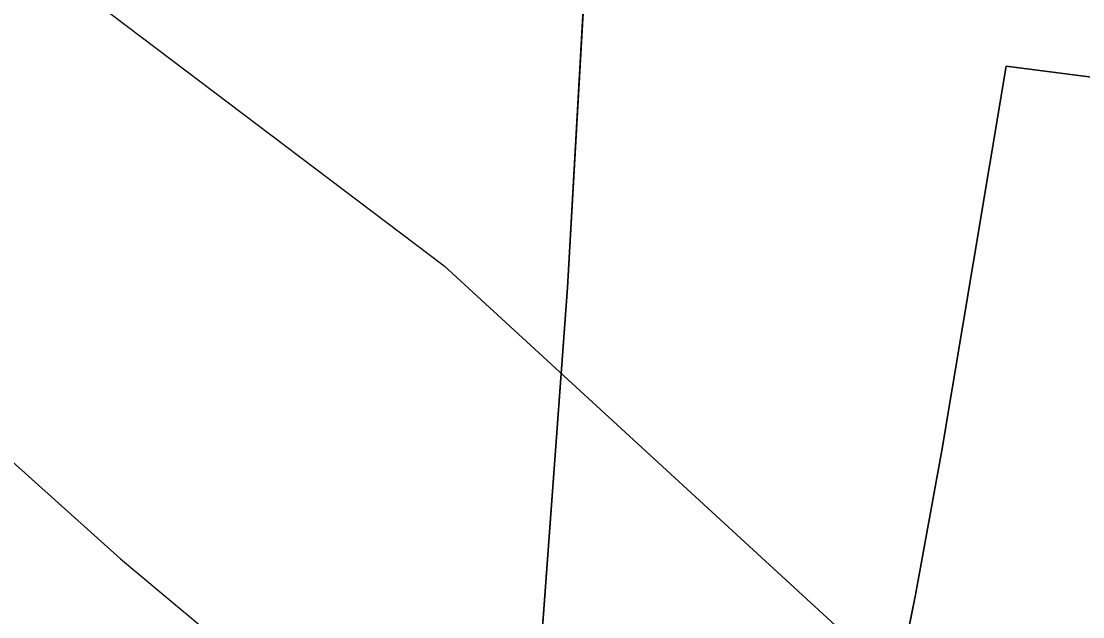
# Model space of a CAD drawing. Extents: x -662620 to -656370, y -1067090 to -1062990.
# Drawn here: x -659017.7 to -658890.8, y -1064261.1 to -1064189.9 of the extents above; entities that cross this region are included whole.
import ezdxf

# ---------------------------------------------------------------- set-up
doc = ezdxf.new("R2010")
doc.units = 0
for name, color, linetype in [('HRANICE_KATASTRÁLNÍHO_ÚZEMÍ', 7, 'Continuous'), ('OBVOD_PÚ', 7, 'Continuous'), ('ORNÁ_PŮDA_-_STÁVAJÍCÍ', 7, 'Continuous'), ('OVOCNÝ_SAD_-_STÁVAJÍCÍ', 7, 'Continuous'), ('VRSTEVNICE_ZÁKLADNÍ', 7, 'Continuous')]:
    doc.layers.add(name, color=color, linetype=linetype)

msp = doc.modelspace()

# ---------------------------------------------------------------- linework, layer by layer
at = {"layer": 'HRANICE_KATASTRÁLNÍHO_ÚZEMÍ'}
msp.add_lwpolyline([(-658940.46, -1063768.97), (-658918.85, -1063871.97), (-658918.18, -1063903.17), (-658919.18, -1063931.41), (-658922.36, -1063959.98), (-658925.19, -1063984.38), (-658940.02, -1064096.45), (-658945.09, -1064135.07), (-658950.18, -1064181.84), (-658952.46, -1064221.72), (-658956.55, -1064277.57), (-658960.21, -1064298.93), (-658971.82, -1064331.2), (-658982.2, -1064356.3), (-658983.17, -1064358.33), (-658997.81, -1064350.13), (-659046.41, -1064322.39), (-659087.8, -1064298.44), (-659152.67, -1064262.33)], dxfattribs=at)
at = {"layer": 'OBVOD_PÚ'}
for points in [[(-658950.18, -1064181.84), (-658952.46, -1064221.72)], [(-658952.46, -1064221.72), (-658956.55, -1064277.57)]]:
    msp.add_lwpolyline(points, dxfattribs=at)
at = {"layer": 'ORNÁ_PŮDA_-_STÁVAJÍCÍ'}
for p, q in [((-658952.46, -1064221.72), (-658950.18, -1064181.84)), ((-658900, -1064195.27), (-658903.94, -1064218.87)), ((-658889.46, -1064196.64), (-658900, -1064195.27)), ((-658903.94, -1064218.87), (-658907.71, -1064241.21)), ((-658956.55, -1064277.57), (-658952.46, -1064221.72)), ((-658907.71, -1064241.21), (-658910.84, -1064258.48)), ((-658910.84, -1064258.48), (-658914.87, -1064278.59))]:
    msp.add_line(p, q, dxfattribs=at)
msp.add_lwpolyline([(-658889.46, -1064196.64), (-658900, -1064195.27), (-658903.94, -1064218.87), (-658907.71, -1064241.21), (-658910.84, -1064258.48), (-658914.87, -1064278.59), (-658918.76, -1064295.5), (-658921.08, -1064305.32), (-658923.54, -1064316.91), (-658927.58, -1064330.79), (-658930.74, -1064341.24), (-658934.88, -1064354.69), (-658939.67, -1064368.06), (-658943.62, -1064377.93), (-658950.35, -1064374.1), (-658962.33, -1064367.68), (-658976.82, -1064358.54), (-658982.2, -1064356.3), (-658971.82, -1064331.2), (-658960.21, -1064298.93), (-658956.55, -1064277.57), (-658952.46, -1064221.72), (-658950.18, -1064181.84)], dxfattribs=at)
at = {"layer": 'OVOCNÝ_SAD_-_STÁVAJÍCÍ'}
for p, q in [((-658903.94, -1064218.87), (-658900, -1064195.27)), ((-658900, -1064195.27), (-658889.46, -1064196.64)), ((-658907.71, -1064241.21), (-658903.94, -1064218.87)), ((-658910.84, -1064258.48), (-658907.71, -1064241.21)), ((-658914.87, -1064278.59), (-658910.84, -1064258.48))]:
    msp.add_line(p, q, dxfattribs=at)
msp.add_lwpolyline([(-658851.73, -1064206.94), (-658851.73, -1064214.48), (-658852.6, -1064225.54), (-658853.17, -1064240.52), (-658853.44, -1064262.26), (-658853.68, -1064277.5), (-658855.3, -1064293.39), (-658857.61, -1064310.37), (-658860.53, -1064313.79), (-658877.58, -1064308.49), (-658884.91, -1064306.16), (-658886.8, -1064305.55), (-658918.77, -1064295.52), (-658918.76, -1064295.5), (-658914.87, -1064278.59), (-658910.84, -1064258.48), (-658907.71, -1064241.21), (-658903.94, -1064218.87), (-658900, -1064195.27), (-658889.46, -1064196.64), (-658878.14, -1064199.53), (-658864.19, -1064203.52)], close=True, dxfattribs=at)
at = {"layer": 'VRSTEVNICE_ZÁKLADNÍ'}
for points in [[(-659015.34, -1064182.7), (-658967.17, -1064219.15), (-658910.57, -1064271.17), (-658894.84, -1064282.61), (-658886.27, -1064287.9), (-658877.69, -1064292.19), (-658863.97, -1064297.62), (-658849.17, -1064302.15)], [(-659015.34, -1064182.7), (-658967.17, -1064219.15), (-658910.57, -1064271.17), (-658894.84, -1064282.61), (-658886.27, -1064287.9), (-658877.69, -1064292.19), (-658863.97, -1064297.62), (-658849.17, -1064302.15)], [(-659075.37, -1064185.56), (-659059.5, -1064203.42), (-659029.49, -1064233.01), (-659005.9, -1064254.16), (-658988.61, -1064268.6), (-658942.3, -1064310.34), (-658933.15, -1064316.77), (-658922.86, -1064322.77), (-658914.28, -1064326.77), (-658904.23, -1064330.12)], [(-659075.37, -1064185.56), (-659059.5, -1064203.42), (-659029.49, -1064233.01), (-659005.9, -1064254.16), (-658988.61, -1064268.6), (-658942.3, -1064310.34), (-658933.15, -1064316.77), (-658922.86, -1064322.77), (-658914.28, -1064326.77), (-658904.23, -1064330.12)]]:
    msp.add_lwpolyline(points, dxfattribs=at)

doc.saveas('drawing.dxf')
